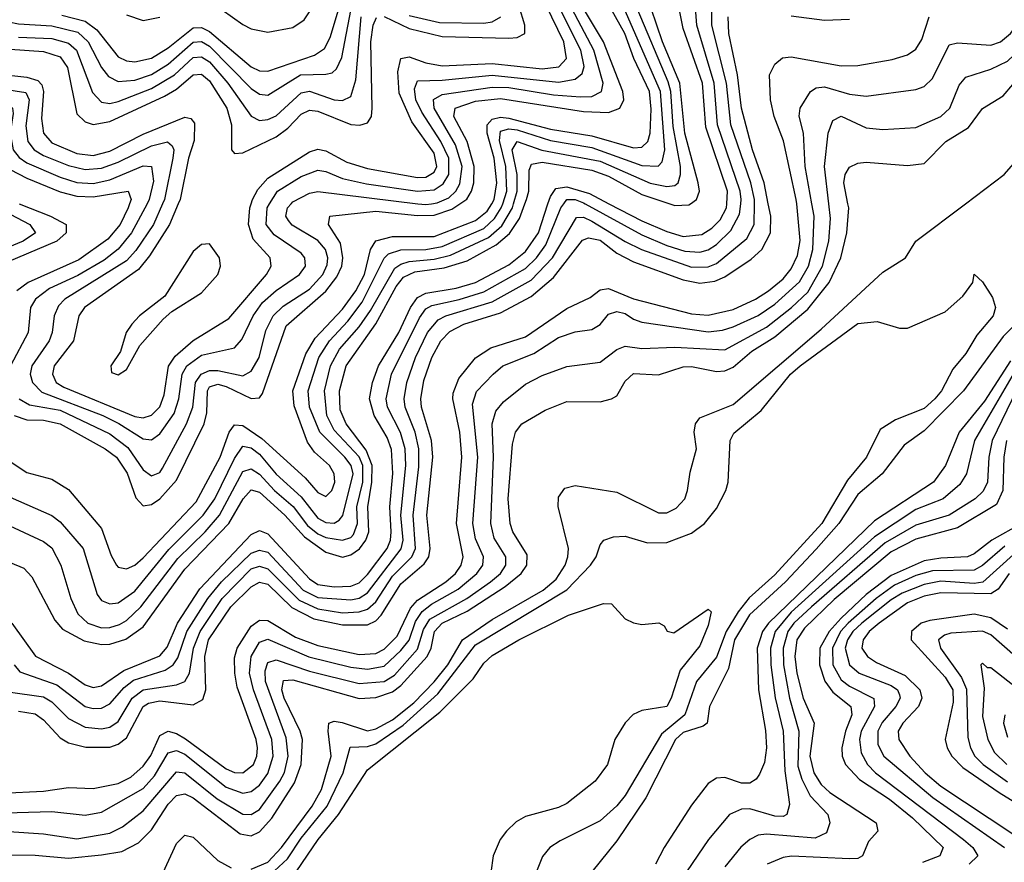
# Model space of a CAD drawing. Header units: inches. Extents: x 501365 to 657855, y 482276 to 547543.
# Tile 421 of 656: x 560273 to 562643, y 528415 to 530443. Entities that reach past the tile are written whole.
import ezdxf

# ---------------------------------------------------------------- set-up
doc = ezdxf.new("R2010")
doc.units = ezdxf.units.IN
doc.header["$MEASUREMENT"] = 0
doc.layers.add('A5562', color=7, linetype='Continuous')
doc.layers.add('A5563', color=7, linetype='Continuous')

msp = doc.modelspace()

# ---------------------------------------------------------------- linework, layer by layer
at = {"layer": 'A5562', "color": 5}
for points, elevation in [([(560183.9, 530000), (560193.9, 529993.9), (560250, 529974.5), (560297.5, 529950), (560311.2, 529930), (560281.5, 529910), (560174, 529866), (560138.7, 529841.3), (560120.5, 529810), (560108.8, 529750), (560089.6, 529710.4), (560070, 529697.3), (560010, 529701.4), (560000, 529698.5)], 2660), ([(560150, 528495.4), (560330, 528483.5), (560410, 528471.6), (560490, 528484.6), (560520.3, 528499.7), (560570, 528538.4), (560650, 528632.3), (560670, 528630.3), (560747.8, 528567.8), (560810, 528530.8), (560830, 528530.1), (560850, 528541.7), (560899.3, 528610), (560910, 528631.2), (560918.7, 528670), (560914.4, 528714.4), (560864.6, 528850), (560864, 528876), (560870, 528895.7), (560890, 528902.1), (560970, 528875.1), (561090, 528844.9), (561150, 528849.7), (561174.9, 528865.1), (561230, 528928.1), (561244.7, 528975.3), (561260.2, 528999.8), (561349.4, 529050), (561406.1, 529090), (561429.7, 529110), (561442.5, 529130), (561442.7, 529150), (561415.1, 529195.1), (561406.8, 529230), (561413.5, 529390), (561410.2, 529470), (561419, 529501), (561436.9, 529523.1), (561490, 529565.6), (561530, 529586.2), (561590, 529608.4), (561670, 529618.7), (561710, 529648.8), (561730, 529657.1), (561770, 529651.3), (561850, 529654.4), (561970, 529648.2), (562070, 529703.2), (562130.7, 529750), (562170, 529787.2), (562205, 529850), (562220.1, 529910), (562224.2, 529964.2), (562220.2, 530000)], 2440), ([(560170, 529169.3), (560282.8, 529122.8), (560301.8, 529101.8), (560357.3, 528997.3), (560375.6, 528975.6), (560428.2, 528948.2), (560470, 528939.2), (560490, 528940.1), (560528.4, 528951.6), (560570, 528981.2), (560670, 529120.6), (560776.5, 529230), (560810.5, 529289.5), (560830, 529311.4), (560850, 529306), (560910.6, 529250.6), (560958.3, 529198.3), (561010, 529161), (561050, 529149.6), (561070, 529154.6), (561090.4, 529169.6), (561106.2, 529190), (561112.9, 529210), (561111, 529270), (561120.7, 529330), (561121.1, 529370), (561106.9, 529406.9), (561058.7, 529470), (561044, 529504), (561042.4, 529550), (561058.5, 529610), (561130, 529710.6), (561179, 529801), (561196.9, 529823.1), (561223.8, 529836.2), (561294.1, 529845.9), (561350, 529862.7), (561419.3, 529900.7), (561451.4, 529928.6), (561475.6, 529964.4), (561489, 530000)], 2620), ([(560210, 528533), (560350, 528536.8), (560430, 528528.3), (560470, 528535.5), (560570, 528592.1), (560597.4, 528622.6), (560630, 528677.9), (560650, 528684.1), (560670, 528674.8), (560770, 528595.7), (560810, 528581.4), (560830, 528585.5), (560850, 528600.6), (560870, 528628.3), (560882.6, 528670), (560879.4, 528710), (560835.5, 528830), (560825.9, 528870), (560830, 528910), (560850, 528945), (560870, 528952.2), (560969.1, 528909.1), (561070, 528884.4), (561110, 528879.4), (561150, 528887.1), (561190, 528924.3), (561210, 528949.5), (561225.7, 528994.3), (561241.4, 529018.6), (561263.8, 529036.2), (561327.9, 529072.1), (561372.9, 529110), (561387.4, 529130), (561388.9, 529150), (561370, 529193.2), (561363.2, 529230), (561375.5, 529390), (561362.7, 529517.3), (561371.9, 529548.1), (561412.2, 529590), (561435.9, 529610), (561510, 529639.7), (561570, 529678.1), (561610, 529691.9), (561650, 529697), (561670, 529709.6), (561690, 529734.3), (561710, 529740.8), (561730, 529735.9), (561750, 529722.1), (561770, 529715), (561930, 529691.7), (561964.5, 529695.5), (561990, 529704), (562050, 529731.3), (562090, 529758), (562150, 529811.7), (562171.6, 529850), (562182.1, 529890), (562184.8, 529970), (562179.5, 530000)], 2460), ([(560271.6, 530000), (560347, 529970), (560384.4, 529950), (560384.3, 529930), (560362.1, 529910), (560219.7, 529850)], 2680), ([(560230, 528581.1), (560330, 528586), (560390, 528594.6), (560450, 528592.1), (560510, 528604.7), (560540.1, 528619.9), (560570, 528645.9), (560588.5, 528671.5), (560610, 528720.2), (560630, 528730.2), (560650, 528725), (560672.2, 528712.2), (560770, 528639.8), (560790, 528631.2), (560810, 528630.3), (560835.9, 528650), (560843.9, 528670), (560845.2, 528690), (560841.8, 528710), (560796.4, 528836.4), (560790.3, 528870), (560790, 528907.3), (560796, 528930), (560830, 528983.3), (560850, 528997.4), (560870, 528996.5), (560936.4, 528956.4), (560990, 528936.3), (561090, 528915.1), (561130, 528917.2), (561150, 528927.6), (561181.1, 528958.9), (561213.5, 529026.5), (561230, 529045.8), (561298.7, 529090), (561321.4, 529110), (561335.2, 529130), (561340.1, 529150), (561324.2, 529230), (561337.2, 529390), (561332.2, 529450), (561315.2, 529530), (561316, 529544), (561330, 529579.7), (561370, 529629.3), (561407.1, 529652.9), (561490, 529679.6), (561590, 529747.8), (561645.8, 529774.2), (561670, 529792.7), (561690, 529796.3), (561750, 529771), (561890, 529735), (561930, 529731.4), (561990, 529745.6), (562043.5, 529770), (562074.8, 529790), (562110, 529819.5), (562130, 529843.4), (562144.6, 529875.4), (562151.7, 529911.7), (562142.9, 530000)], 2480), ([(560230, 528432.6), (560310, 528431.9), (560390, 528425), (560470, 528432.3), (560518.9, 528441.1), (560558.4, 528461.6), (560590, 528493), (560630, 528554.9), (560650, 528575.7), (560670, 528579.9), (560690, 528569.6), (560803.2, 528483.2), (560830, 528478.5), (560850, 528488.2), (560879.4, 528520.6), (560934, 528606), (560950.1, 528650), (560953.3, 528710), (560948, 528730), (560909.2, 528810), (560903.9, 528830), (560908, 528852), (560930, 528854), (561090, 528809.1), (561130, 528811.3), (561170, 528825.1), (561190, 528840.2), (561253.6, 528910), (561263, 528930), (561271.4, 528970), (561290, 528990), (561350, 529019.1), (561441.5, 529078.5), (561480, 529110), (561493.6, 529130), (561494.6, 529154.6), (561459.8, 529210), (561453.7, 529230), (561448.5, 529290), (561459.1, 529420.9), (561466.5, 529450), (561481.6, 529470), (561537.3, 529502.7), (561590, 529524.1), (561670, 529523), (561697.6, 529530), (561710, 529537.7), (561730, 529572.8), (561750, 529591), (561810, 529588.1), (561870, 529607.4), (561890, 529607.8), (561950, 529596.5), (561970, 529597.6), (561990, 529606.5), (562035, 529645), (562090, 529679.9), (562170, 529746), (562221.2, 529810), (562249.2, 529870), (562264, 529930), (562268.3, 529990), (562266.4, 530000)], 2420), ([(560230, 529302.6), (560349.8, 529249.8), (560370, 529234.4), (560425.3, 529170), (560459, 529059), (560470, 529044.7), (560490, 529036.6), (560510, 529039.3), (560550, 529067.5), (560632, 529168), (560714.2, 529250), (560742.4, 529290), (560790, 529386.5), (560810, 529416.3), (560830, 529412.8), (560850, 529397.1), (560890, 529348.7), (560950, 529294.8), (560990, 529243.2), (561010, 529232.5), (561030, 529231.3), (561041.7, 529238.3), (561050.3, 529249.7), (561075.2, 529350), (561070.9, 529370), (561055.6, 529390), (560995.5, 529450), (560970.5, 529510), (560967.5, 529550), (560992.8, 529630), (561018.6, 529670), (561062.7, 529717.3), (561097.2, 529762.8), (561150, 529868.7), (561160.8, 529879.2), (561190, 529889.2), (561250, 529889.9), (561290, 529897.1), (561390, 529940.7), (561415.7, 529964.3), (561432, 529990), (561435.3, 530000)], 2660), ([(560237.1, 529230), (560330, 529187.2), (560350, 529171.7), (560372.1, 529130), (560396.1, 529050), (560412.6, 529012.6), (560436.9, 528990), (560470, 528979.5), (560490, 528979.9), (560512.8, 528987.2), (560530, 528997.1), (560564.5, 529030), (560653.7, 529146.3), (560719.6, 529210), (560753.4, 529250), (560810, 529355.2), (560830, 529361.6), (560850, 529349.2), (560886, 529310), (560931.1, 529271.1), (560965.8, 529225.8), (560990, 529205.5), (561010, 529196.5), (561050, 529190), (561070, 529196.5), (561076.5, 529203.5), (561086, 529230), (561084.2, 529270), (561098.7, 529330), (561098.8, 529370), (561090, 529390.7), (561030, 529455.3), (561011.9, 529490), (561006.6, 529550), (561020.9, 529610), (561042.8, 529650), (561090, 529704), (561117.2, 529742.8), (561175.5, 529844.5), (561190, 529854.9), (561210, 529861.3), (561270, 529866.5), (561310, 529875.9), (561401.3, 529918.7), (561433.2, 529946.8), (561458.8, 529990), (561461.7, 530000)], 2640), ([(560244.7, 528824.7), (560330, 528812.7), (560350, 528800.6), (560390, 528760.8), (560430, 528740.2), (560470, 528735.7), (560490, 528740.3), (560510, 528753.7), (560543.8, 528810), (560569.6, 528830), (560650, 528841.7), (560670.2, 528849.8), (560681.3, 528870), (560691, 528930), (560707.1, 528970), (560759.9, 529050), (560830, 529120.9), (560850, 529127.2), (560870, 529121.5), (560945.4, 529045.4), (560990, 529025.2), (561050, 529015.5), (561090, 529017.3), (561110, 529023.7), (561130, 529041.9), (561170, 529103.3), (561216.6, 529150), (561225.7, 529170), (561219.7, 529250), (561233.1, 529366.9), (561233.4, 529410), (561224.8, 529450), (561200.2, 529510), (561198.4, 529530), (561204.8, 529570), (561225.6, 529630), (561254.4, 529690), (561279.7, 529720.3), (561298.3, 529730), (561410, 529764.1), (561504, 529816), (561555.1, 529870), (561613, 529967), (561630, 529967.6), (561650, 529958.1), (561730, 529908.7), (561769.8, 529889.8), (561890, 529847.4), (561930, 529847.9), (561950, 529856.1), (562023.3, 529916.7), (562040.9, 529950), (562041.1, 530000)], 2540), ([(560250, 529379.5), (560290, 529353.4), (560350, 529336.9), (560390, 529312.2), (560470, 529218.6), (560492.9, 529152.9), (560505.5, 529130), (560510, 529125), (560530, 529121.5), (560550, 529130.1), (560570, 529147.7), (560697.7, 529282.3), (560755.7, 529390), (560776.9, 529450), (560790, 529467.7), (560810, 529466.5), (560855.2, 529435.2), (560960, 529340), (560990, 529304.5), (561010, 529294.9), (561024.1, 529310), (561031.2, 529330), (561029.9, 529350), (561018.2, 529370), (560982.3, 529402.3), (560965.9, 529425.9), (560933.4, 529513.4), (560930.1, 529550), (560961.7, 529638.3), (560983.6, 529676.4), (561050, 529746.5), (561081.8, 529790), (561102.5, 529830), (561117.5, 529890), (561129.7, 529910.3), (561170, 529921.3), (561270, 529921.2), (561370, 529959.4), (561398.2, 529981.8), (561409.1, 530000)], 2680), ([(560579.4, 530000), (560542.2, 529930), (560510, 529890.9), (560476, 529864), (560413, 529827), (560344.4, 529795.6), (560311.1, 529770), (560298.9, 529750), (560293.2, 529690), (560251, 529610)], 2740), ([(560254.1, 528990), (560311.2, 528911.2), (560390.2, 528870.2), (560430, 528841.7), (560450, 528835.6), (560470, 528839.3), (560523.6, 528876.4), (560610, 528912), (560627.4, 528932.6), (560652.9, 528990), (560706.6, 529073.4), (560830, 529204.1), (560850, 529213.8), (560870, 529205.6), (560970, 529097), (560990, 529083.7), (561030, 529077.9), (561070, 529079.2), (561090, 529087.2), (561110, 529107.2), (561157, 529170), (561165.3, 529190), (561166.7, 529210), (561163.3, 529270), (561170.7, 529350.7), (561168, 529408), (561157.4, 529437.4), (561125.8, 529490), (561115, 529530), (561121.7, 529570), (561136.3, 529610), (561185.4, 529690), (561213.1, 529750), (561230, 529774.4), (561250, 529784.9), (561323, 529797), (561370, 529810.6), (561450, 529853.3), (561490, 529884.8), (561521.6, 529930), (561544.3, 530000)], 2580), ([(560259.6, 529490), (560290, 529479.5), (560330, 529478.9), (560370, 529470.2), (560478.5, 529410), (560505.6, 529390), (560531.2, 529351.2), (560552.4, 529292.4), (560570, 529272.5), (560590, 529276.2), (560610, 529289.8), (560650, 529334.5), (560717, 529470), (560723.4, 529496.6), (560724.5, 529550), (560730, 529559.1), (560750, 529565.9), (560770, 529560.4), (560830, 529530.9), (560850, 529532.8), (560856.8, 529543.2), (560914.3, 529705.7), (561010, 529789.4), (561036, 529824), (561047.8, 529850), (561050.4, 529870), (561045, 529905), (561016, 529950), (561018.9, 529970), (561130, 529982.4), (561230, 529971.4), (561270, 529972.7), (561313.1, 529986.9), (561332.1, 530000)], 2720), ([(560259.7, 528890), (560273.1, 528873.1), (560361.8, 528841.8), (560430, 528790), (560450, 528784.9), (560470, 528785.9), (560490, 528796.4), (560524.6, 528835.4), (560546.7, 528853.3), (560622.9, 528877.1), (560641.8, 528890), (560653.1, 528906.9), (560675, 528970), (560725.4, 529050), (560758.5, 529090), (560830, 529158.7), (560850, 529166.1), (560870, 529161.4), (560954.9, 529070), (560990, 529051.9), (561070, 529046.3), (561090, 529050.4), (561110, 529063.6), (561190.7, 529169.3), (561196.1, 529190), (561189.8, 529250), (561202, 529370), (561200.8, 529410), (561189.1, 529449.1), (561158, 529510), (561155, 529530), (561168, 529590), (561234.8, 529725.2), (561250, 529746.9), (561264.8, 529755.2), (561330.8, 529769.2), (561390, 529788), (561490, 529844.1), (561517, 529870), (561539.2, 529900.8), (561575.2, 529990), (561582.4, 530000)], 2560), ([(560537.4, 530000), (560534.2, 529990), (560514.7, 529950), (560485, 529915), (560415.1, 529864.9), (560293.3, 529810), (560265.5, 529790)], 2720), ([(560270, 528778.9), (560310, 528771.8), (560330, 528757.9), (560370, 528714.6), (560390, 528702.5), (560431.7, 528691.7), (560490, 528691.7), (560510, 528699.3), (560530, 528714.7), (560570, 528790), (560582.5, 528797.5), (560610, 528803.3), (560690, 528793.9), (560713.3, 528806.7), (560721, 528830), (560718.3, 528910), (560727.3, 528950), (560781, 529030), (560830, 529077.7), (560850, 529088.9), (560870, 529084.2), (560927.8, 529027.8), (560980.8, 529000.8), (561050, 528986.1), (561110, 528986.5), (561130, 528996.3), (561142.6, 529010), (561190, 529084.8), (561246.6, 529133.4), (561257.4, 529150), (561260.7, 529170), (561252.7, 529250), (561267, 529390), (561264, 529430), (561240.2, 529510), (561238.5, 529530), (561245.9, 529574.1), (561264.5, 529630), (561286.4, 529670), (561307.7, 529692.3), (561341.9, 529710), (561430, 529737.3), (561503.6, 529776.4), (561557.9, 529822.1), (561627.8, 529912.2), (561642.1, 529917.9), (561670, 529912.6), (561710, 529881.1), (561750, 529859.8), (561870, 529816.5), (561910, 529808.5), (561946.3, 529813.7), (561970, 529824.3), (562033.6, 529866.4), (562059.2, 529890), (562079.6, 529930), (562080.4, 529970), (562074.5, 530000)], 2520), ([(560271.9, 529530), (560296, 529516), (560370, 529503), (560490, 529446.3), (560533.1, 529413.1), (560570, 529359.6), (560590, 529344.7), (560610, 529353.2), (560616.8, 529363.2), (560674.6, 529470), (560689.6, 529510), (560695.8, 529570), (560709.2, 529590), (560730, 529598.6), (560750, 529598.8), (560810, 529586.1), (560830, 529596.7), (560849.2, 529630), (560865.4, 529694.6), (560882.5, 529730), (560906.9, 529753.1), (560970, 529794.7), (561002.5, 529830), (561012.7, 529852.7), (561014.5, 529870), (561009.2, 529890), (560990, 529911.5), (560928.7, 529948.7), (560919.9, 529959.9), (560913.5, 529970), (560917.6, 529990), (560926.3, 530000)], 2740), ([(560616.7, 530000), (560594.5, 529950), (560552.4, 529887.6), (560530, 529862.8), (560381.6, 529770), (560366, 529754), (560355.4, 529730), (560351.2, 529690), (560343.6, 529670), (560301.9, 529610), (560298.1, 529590), (560303.6, 529570), (560326.4, 529546.4), (560472.7, 529490), (560511.3, 529471.3), (560570, 529433.8), (560590, 529431.7), (560610, 529446.4), (560644.8, 529495.2), (560655.9, 529530), (560664.2, 529590), (560675.2, 529610), (560710, 529635.2), (560790, 529652.8), (560807.1, 529672.9), (560834.8, 529730), (560857.5, 529762.5), (560890, 529791.4), (560946.3, 529830), (560960.3, 529850), (560959.3, 529870), (560950, 529881.1), (560885.2, 529925.2), (560866, 529950), (560868.1, 529990), (560874.3, 530000)], 2760), ([(560654.5, 530000), (560633.7, 529950), (560585.6, 529874.4), (560558.7, 529841.3), (560428.8, 529750), (560415.5, 529730), (560401.9, 529670), (560355.9, 529610), (560351.6, 529590), (560360.5, 529570), (560378.8, 529558.8), (560550, 529488), (560570, 529484.4), (560590, 529490.9), (560610, 529511.5), (560620.3, 529539.7), (560631.3, 529608.7), (560647, 529633), (560690, 529671), (560776, 529724), (560866.5, 529830), (560878, 529850), (560876, 529870), (560834.8, 529914.8), (560823.7, 529950), (560826.7, 529990), (560829.8, 530000)], 2780), ([(560830, 528397.9), (560870, 528415.2), (560902.9, 528450), (560976.4, 528550), (560998.9, 528590), (561022.8, 528670), (561015.1, 528730), (561017.2, 528750), (561030, 528754.6), (561048.8, 528751.2), (561110, 528731.2), (561130, 528735.9), (561170, 528757.3), (561221.2, 528798.8), (561270.5, 528849.5), (561303.6, 528890), (561338.7, 528950), (561410, 528998.8), (561533, 529070), (561563.9, 529096.1), (561585.5, 529130), (561592.3, 529150), (561593.4, 529170), (561568.6, 529271.4), (561570, 529293.4), (561584.5, 529315.5), (561610, 529321.8), (561710, 529305.6), (561810, 529256.1), (561830, 529256.1), (561853.1, 529266.9), (561873.5, 529290), (561880.5, 529310), (561886.5, 529353.5), (561901.6, 529410), (561896.1, 529450), (561899.3, 529470), (561910, 529484.6), (561990, 529516.7), (562201.7, 529698.3), (562350, 529835.1), (562405.1, 529870), (562429.8, 529910), (562549.4, 530000)], 2380), ([(561231.4, 530000), (561250, 529997.8), (561264.1, 530000)], 2740), ([(561633.5, 530000), (561770, 529925.3), (561830, 529899.4), (561873.8, 529886.2), (561910, 529883.3), (561930, 529889), (561950, 529902), (561984.1, 529935.9), (562005.5, 529974.5), (562008.4, 530000)], 2560), ([(561691.1, 530000), (561770, 529958.7), (561830, 529932.9), (561870, 529921.2), (561914.4, 529925.6), (561938.8, 529941.2), (561958.4, 529961.6), (561974, 529990), (561974.6, 530000)], 2580), ([(561837.5, 530000), (561850, 529995.8), (561883, 529997), (561887.4, 530000)], 2620), ([(560875.5, 528384.5), (560917, 528423), (560950, 528473.1), (561012.8, 528550), (561051.5, 528630), (561068.2, 528691.8), (561110, 528693.3), (561130, 528700.2), (561195.5, 528744.5), (561279.4, 528820.6), (561370, 528938.1), (561589.4, 529070.6), (561646.5, 529130), (561660.7, 529150), (561670, 529179.3), (561678.7, 529190), (561702, 529198), (561730, 529199.8), (561783.8, 529183.8), (561830, 529184.7), (561890, 529206.8), (561921.3, 529230), (561950, 529266.3), (561972.7, 529310), (561978.3, 529330), (561983.2, 529430), (561991.9, 529448.1), (562057.5, 529502.5), (562128.2, 529590), (562151.6, 529610), (562290, 529711.8), (562336.7, 529716.7), (562390, 529700.4), (562410, 529700.3), (562500, 529740), (562542.9, 529777.1), (562567, 529810), (562570, 529830.7), (562590, 529812), (562614.6, 529774.6), (562621.3, 529750), (562615.5, 529730), (562576.6, 529683.4), (562550, 529639.2), (562518.5, 529601.5), (562491.7, 529550), (562475.8, 529530), (562450, 529507), (562380.4, 529479.6), (562343.7, 529456.3), (562311.2, 529390), (562265.6, 529334.4), (562203.1, 529230), (562090, 529107), (562028.8, 529051.2), (562002.2, 529017.8), (561972.8, 528970), (561950, 528908.7), (561901.7, 528850), (561873.4, 528770), (561817.2, 528722.8), (561730, 528575.7), (561710, 528550.8), (561670, 528514.8), (561573.3, 528466.7), (561548.4, 528450), (561531.4, 528428.6), (561492, 528330)], 2360), ([(562730, 529771.7), (562639.8, 529680.2), (562544.2, 529550), (562450, 529453.6), (562401.5, 529418.5), (562348.3, 529350), (562290, 529300.4), (562244.3, 529230), (562190, 529168.1), (562116.3, 529090), (562029.7, 529010.3), (561993.5, 528950), (561978.8, 528881.2), (561933.4, 528790), (561927.7, 528750), (561917.6, 528742.4), (561870, 528726.8), (561851.1, 528710), (561779.7, 528570), (561710, 528466.4), (561650, 528391.9)], 2380), ([(562657.9, 529622.1), (562595.3, 529524.7), (562534.2, 529450), (562500.9, 529370), (562472.3, 529330), (562330, 529237), (562074.8, 528990), (562060.5, 528970), (562047.6, 528930), (562051.2, 528830), (562067.9, 528732.1), (562070.5, 528690), (562065.4, 528654.6), (562053.4, 528626.6), (562045.1, 528614.9), (562030, 528605.6), (562010, 528605.5), (561970, 528618.6), (561950, 528616.9), (561930, 528604.3), (561890, 528552.6), (561824, 528450), (561803, 528410)], 2420), ([(562666.5, 529593.5), (562571.2, 529430), (562551.9, 529350), (562536, 529324), (562495.1, 529290), (562430, 529264.3), (562330, 529198.3), (562130, 529016.5), (562090.9, 528970), (562080.1, 528930), (562081.1, 528890), (562090.9, 528810.9), (562110.2, 528730), (562114.7, 528634.7), (562125.8, 528554.2), (562119.3, 528530), (562110, 528525.1), (562090, 528525.9), (562030, 528543.5), (562010, 528543), (561981.6, 528530), (561930.6, 528469.4), (561865.5, 528374.5)], 2440), ([(562684, 529576), (562613.1, 529430), (562605.6, 529390), (562602.5, 529330), (562592.1, 529307.9), (562572.3, 529290), (562510, 529250.4), (562430, 529226.1), (562356.3, 529183.7), (562178.8, 529030), (562136.2, 528990), (562121.3, 528970), (562110.5, 528930), (562111, 528890), (562125.5, 528810), (562148.2, 528730), (562146, 528646), (562155.2, 528615.2), (562175.1, 528575.1), (562217.6, 528530), (562222.9, 528510), (562214.3, 528485.7), (562187.5, 528472.5), (562070, 528482.6), (562050, 528479.9), (562030.1, 528469.9), (562008.8, 528451.2), (561970, 528403.8)], 2460), ([(562648.3, 529430), (562641.8, 529390), (562639.1, 529310), (562623.8, 529276.2), (562530, 529220), (562430, 529192.2), (562370, 529162), (562232.8, 529047.2), (562161.8, 528978.2), (562143.6, 528950), (562138.4, 528910), (562143.2, 528870), (562158.4, 528810), (562185, 528750), (562174.9, 528670), (562183.9, 528630), (562202.2, 528602.2), (562222.8, 528582.8), (562334.5, 528510), (562338.3, 528490), (562315.5, 528464.5), (562301.2, 528430), (562290, 528424.2), (562270, 528422.8), (562130.7, 528429.3), (562110, 528426.1), (562071.9, 528410)], 2480), ([(562684.2, 529230), (562612.3, 529190), (562570, 529157), (562553.9, 529150), (562490, 529146.9), (562450, 529140), (562370, 529105.4), (562310, 529059.3), (562250, 529002.5), (562221, 528970), (562198.9, 528930), (562198.2, 528890), (562210.5, 528850.5), (562230, 528824.3), (562273.3, 528790), (562276, 528770), (562260.1, 528730), (562251.3, 528690), (562252.8, 528670), (562260.7, 528650), (562294.1, 528614.1), (562366.6, 528566.6), (562422, 528522), (562495.4, 528450), (562487.1, 528430), (562445.9, 528414.1)], 2520), ([(562644.3, 529175.7), (562590, 529129.3), (562570, 529117.6), (562470, 529116.5), (562430, 529105.4), (562378.2, 529081.8), (562334.1, 529050), (562266.6, 528990), (562248.4, 528970), (562229, 528930), (562229.7, 528890), (562250, 528853.9), (562270, 528838.7), (562328.9, 528808.9), (562330.6, 528790), (562297.9, 528730), (562293.8, 528710), (562298.3, 528678.3), (562313, 528650), (562332.8, 528630), (562544.8, 528470), (562566.6, 528450), (562579.1, 528430), (562558, 528410)], 2540), ([(562664.5, 529155.5), (562591, 529089), (562570, 529085.8), (562490, 529091.8), (562450, 529083.8), (562397.2, 529062.8), (562370, 529046.4), (562299.8, 528990), (562278.2, 528970), (562265.1, 528950), (562259.8, 528930), (562270.1, 528890), (562293.3, 528870), (562370, 528840.5), (562385.7, 528830), (562390, 528818.2), (562392.3, 528810), (562381.9, 528790), (562349, 528751), (562338.3, 528730), (562338.6, 528698.6), (562352.9, 528670), (562470.4, 528570.4), (562643.2, 528450)], 2560), ([(562654.2, 529110), (562627.8, 529072.2), (562610, 529060.8), (562490, 529063.7), (562450, 529055.1), (562410, 529039.4), (562341.5, 528990), (562317.7, 528970), (562302.8, 528950), (562299.9, 528930), (562313.1, 528910), (562335.3, 528895.3), (562404.4, 528864.4), (562439.2, 528830), (562444, 528810), (562436, 528790), (562398.2, 528750), (562387.5, 528730), (562388.5, 528710), (562415.1, 528670), (562452.1, 528630), (562490, 528597.6), (562663.1, 528483.1)], 2580), ([(560926, 528374), (560990.8, 528470), (561040.5, 528530), (561110, 528637.4), (561283.7, 528776.3), (561364, 528856), (561390, 528893.8), (561410, 528912.3), (561474, 528950), (561593.6, 529010), (561677.6, 529037.6), (561697.1, 529037.1), (561730, 529001), (561750, 528990.8), (561770, 528986.8), (561810.9, 528990.9), (561823.6, 528983.6), (561831.3, 528971.3), (561847.1, 528967.1), (561930, 529024), (561937.3, 529017.3), (561930, 528985.1), (561910, 528935.5), (561862.8, 528877.2), (561841.1, 528810), (561830.1, 528790), (561770, 528780.5), (561749.6, 528770.4), (561730, 528750.8), (561705.4, 528710), (561687.6, 528650), (561657.7, 528610), (561590, 528556.2), (561570, 528546.3), (561490, 528525.1), (561468, 528512), (561444.3, 528490), (561429.6, 528470), (561412.7, 528430), (561406.8, 528390)], 2340), ([(562650, 528975.9), (562610, 529002.8), (562570, 529012.1), (562463.1, 528996.9), (562442.6, 528990), (562419.5, 528970), (562418.4, 528950), (562500.7, 528860.7), (562519, 528830), (562519.8, 528800.2), (562500.7, 528710), (562504.9, 528690), (562516, 528670), (562542.8, 528642.8), (562630, 528582.8), (562710, 528534)], 2620), ([(562670, 528909.9), (562610, 528962.6), (562590, 528971.3), (562513.8, 528966.2), (562498.7, 528961.3), (562484.6, 528950), (562489, 528930), (562539.4, 528859.4), (562551.8, 528831.8), (562555, 528715), (562561, 528690), (562572, 528670), (562592.1, 528650), (562650, 528608.1)], 2640), ([(562670, 528836.3), (562610, 528882.6), (562602.5, 528882.5), (562590, 528893.8), (562586, 528890), (562594.1, 528834.1), (562590, 528765.3), (562602.9, 528710), (562618.7, 528678.7), (562648.6, 528650)], 2660), ([(562643.8, 528770), (562641, 528750), (562650, 528716.3)], 2680), ([(560618.5, 528390), (560650, 528460.3), (560670, 528480.2), (560690, 528475.4), (560750, 528419.3), (560781.8, 528401.8)], 2380)]:
    msp.add_lwpolyline(points, dxfattribs=dict(at, elevation=elevation))
at = {"layer": 'A5562', "color": 5, "elevation": 2820}
msp.add_lwpolyline([(560730, 529903.8), (560710, 529901.6), (560690, 529884.9), (560622.3, 529777.7), (560561.4, 529730), (560542.7, 529710), (560529.2, 529690), (560515.3, 529644.7), (560492.1, 529610), (560494.1, 529594.1), (560510, 529588), (560530, 529601.3), (560561.6, 529658.4), (560618.1, 529721.9), (560639.2, 529740.8), (560710, 529785.8), (560750, 529829.6), (560755.8, 529850), (560753.9, 529870)], close=True, dxfattribs=at)
at = {"layer": 'A5563', "color": 5}
for points, elevation in [([(562008.4, 530000), (562009.5, 530010), (562006.9, 530030), (561952.5, 530190), (561944.4, 530290), (561902.2, 530430), (561892.3, 530567.7)], 2560), ([(560374.2, 530454.2), (560430, 530439.6), (560458.3, 530418.3), (560510, 530353.9), (560530, 530344.3), (560550, 530341.5), (560590, 530350.3), (560630, 530375.3), (560690, 530423.6), (560710, 530424.4), (560730, 530414.9), (560830, 530329.6), (560850, 530320.2), (560870, 530318.8), (560982.6, 530357.4), (561006.5, 530373.5), (561020, 530400), (561052.4, 530507.6)], 2880), ([(560710, 530502.5), (560810, 530431.6), (560830, 530420.7), (560870, 530413), (560930, 530424.4), (560957.1, 530442.9), (560973.6, 530466.4)], 2920), ([(562041.1, 530000), (562041.1, 530010), (562032.7, 530050), (561984.8, 530190), (561973.9, 530290), (561938.9, 530430), (561937.8, 530502.2)], 2540), ([(562220.2, 530000), (562210, 530090), (562218.8, 530170), (562230, 530200.1), (562250, 530210.5), (562310, 530182.9), (562350, 530178.7), (562430, 530183.9), (562490, 530209.7), (562511.7, 530230), (562534.4, 530285.6), (562550, 530305), (562610, 530324), (562650, 530343), (562730, 530418.8), (562777.4, 530442.6), (562815.4, 530504.6)], 2440), ([(560181.3, 530461.3), (560222.9, 530442.9), (560270, 530432.7), (560350, 530428.1), (560413, 530413), (560437.8, 530390), (560470, 530328), (560486.4, 530306.4), (560510, 530294.6), (560550, 530297.7), (560590, 530311.4), (560630, 530335.6), (560690, 530389.3), (560710, 530390.5), (560730, 530379.4), (560830, 530277.6), (560850, 530264.1), (560870, 530261.4), (560948.4, 530310), (561010, 530312.1), (561024.6, 530315.4), (561035.6, 530324.4), (561047.9, 530352.1), (561073.9, 530486.1)], 2860), ([(560829.8, 530000), (560832.8, 530010), (560845.6, 530034.4), (560870, 530061.7), (560970, 530124.8), (560990, 530131), (561010, 530127.3), (561060.2, 530100.2), (561110, 530084.5), (561230, 530063.4), (561250, 530064.3), (561270, 530075.6), (561276.6, 530090), (561270, 530121.8), (561216.9, 530196.9), (561186.1, 530266.1), (561182.7, 530317.3), (561190.5, 530349.5), (561210, 530353.7), (561250, 530339.2), (561290, 530331.9), (561410, 530337.9), (561530, 530325), (561570.1, 530329.9), (561588.8, 530350), (561582.4, 530390), (561539.1, 530479.1)], 2780), ([(561150, 530450.6), (561210, 530421.6), (561290, 530402.9), (561450, 530398.6), (561470, 530400.5), (561488.3, 530410), (561489, 530430), (561475, 530475)], 2820), ([(560530, 530454.4), (560570, 530440.8), (560610, 530448.7)], 2920), ([(560874.3, 530000), (560893.1, 530030), (560950, 530065.3), (560990, 530080.7), (561010, 530077.5), (561050, 530060.9), (561107.9, 530047.9), (561230, 530030.5), (561270, 530033.2), (561292.4, 530047.6), (561305.5, 530070), (561305.6, 530110), (561286.5, 530150), (561240.4, 530220.4), (561226.6, 530250), (561223.1, 530276.9), (561230, 530295.6), (561290, 530297.2), (561410, 530309.3), (561570, 530292.4), (561610, 530300), (561626.9, 530313.1), (561631.6, 530330), (561623.7, 530370), (561572.6, 530470)], 2760), ([(561210, 530452.9), (561283.5, 530436.5), (561390, 530434.5), (561410, 530437.5), (561430.5, 530449.5)], 2840), ([(561264.1, 530000), (561277.8, 530002.2), (561305.5, 530014.5), (561322.3, 530030), (561331.9, 530048.1), (561337.4, 530090), (561321.9, 530141.9), (561270.6, 530230), (561268.8, 530251.2), (561290, 530262.7), (561410, 530280.7), (561450, 530279.8), (561557.6, 530262.4), (561622.7, 530257.3), (561650, 530258.3), (561673.5, 530270), (561676.9, 530290), (561654.9, 530370), (561601.5, 530470)], 2740), ([(561332.1, 530000), (561348.7, 530011.3), (561360.5, 530030), (561366.2, 530050), (561366.4, 530090), (561349.9, 530149.9), (561317.8, 530210), (561320.8, 530230), (561370, 530246.7), (561430, 530253.7), (561630, 530221.7), (561690, 530219.9), (561717.6, 530230), (561727.1, 530250), (561724.8, 530270), (561677.7, 530390), (561630.1, 530470)], 2720), ([(561409.1, 530000), (561415, 530010), (561421.4, 530050), (561414.7, 530110), (561397.9, 530170), (561398, 530190), (561410, 530203.6), (561430, 530208.2), (561450, 530205.7), (561550, 530179.4), (561650, 530163.1), (561750, 530134.7), (561770, 530135.8), (561784.9, 530150), (561790, 530170), (561792.6, 530227.4), (561789, 530270), (561750.7, 530350), (561729.6, 530409.6), (561695.6, 530470)], 2680), ([(561435.3, 530000), (561445.2, 530030), (561442.6, 530090), (561427.4, 530152.6), (561430, 530174.3), (561450, 530180.4), (561470, 530177.5), (561550, 530152.1), (561650, 530135.4), (561770, 530091.8), (561809.9, 530090.1), (561819.4, 530100.6), (561825.5, 530130), (561814.9, 530270), (561727.9, 530470)], 2660), ([(561461.7, 530000), (561470.4, 530030), (561470.2, 530070.2), (561458.2, 530130), (561470, 530149.7), (561529.3, 530129.3), (561670, 530102.1), (561790.2, 530049.8), (561830, 530041.7), (561850, 530043.9), (561857.5, 530050), (561863.5, 530070), (561862.9, 530090), (561845.9, 530185.9), (561840.1, 530270), (561833.8, 530293.8), (561759.2, 530470)], 2640), ([(561887.4, 530000), (561901.7, 530010), (561908.8, 530030), (561906.2, 530050), (561873.9, 530170), (561861.6, 530290), (561820, 530390), (561792.5, 530470)], 2620), ([(561974.6, 530000), (561976.3, 530030), (561924.6, 530184.6), (561915.9, 530290), (561870, 530422), (561860.2, 530470)], 2580), ([(562130, 530452.4), (562210, 530441.8), (562270, 530444.3)], 2520), ([(562179.5, 530000), (562163.5, 530090), (562159.7, 530170), (562149.1, 530210.9), (562151, 530230), (562175.9, 530270), (562190, 530278.9), (562210, 530281.7), (562270, 530263.7), (562310, 530258.7), (562430, 530275.2), (562450, 530282.4), (562470, 530301.2), (562510, 530382.2), (562530, 530387.1), (562610, 530381.9), (562633.6, 530390), (562657.5, 530410), (562697.8, 530462.2)], 2460), ([(562266.4, 530000), (562256.6, 530050), (562259.9, 530070), (562270, 530088.2), (562290, 530098), (562310, 530100.1), (562410, 530092.4), (562450, 530096.8), (562501.9, 530150), (562556.8, 530183.2), (562590, 530228.9), (562640.1, 530259.9), (562710, 530341.5), (562737.4, 530362.6), (562790.8, 530390), (562811.2, 530408.8), (562843.9, 530456.1)], 2420), ([(560250, 530372.2), (560330, 530366.8), (560370, 530353.6), (560388.1, 530328.1), (560410, 530216.8), (560430, 530196.8), (560450, 530190.8), (560490, 530198.3), (560621.2, 530258.8), (560650, 530275.5), (560690, 530310), (560710, 530311.8), (560730, 530295.9), (560771.7, 530230), (560782.3, 530190), (560782.9, 530130), (560790, 530121.1), (560810, 530122.9), (560890, 530161.2), (560918.5, 530181.6), (560950, 530215.7), (560970, 530225.2), (560990, 530222.5), (561070, 530190.9), (561091.1, 530188.9), (561110, 530194.6), (561119.6, 530210), (561121, 530230), (561117.9, 530390), (561123.2, 530430), (561131.6, 530448.4)], 2820), ([(560270, 530401.3), (560350, 530397.4), (560390, 530386.2), (560409.6, 530369.6), (560448.1, 530268.1), (560470, 530244.1), (560490, 530241.4), (560510, 530246), (560590, 530277.1), (560645.7, 530310), (560690, 530352), (560710, 530353.8), (560730, 530341.3), (560773.4, 530290), (560830, 530210.9), (560850, 530200.6), (560870, 530202.6), (560890, 530211.8), (560950, 530267.2), (560970.6, 530270.6), (561030, 530250.1), (561050, 530248.3), (561070, 530258.2), (561082.1, 530297.9), (561094.4, 530450)], 2840), ([(562074.5, 530000), (562064.8, 530050), (562036.9, 530130), (562010, 530230), (562000.5, 530310), (561979.8, 530410), (561978.2, 530450)], 2520), ([(562142.9, 530000), (562142, 530010), (562111.1, 530151.1), (562089, 530210), (562079.6, 530250), (562077.8, 530310), (562090, 530335.9), (562109.1, 530350.9), (562130, 530353.5), (562250, 530331.7), (562290, 530333.1), (562373.1, 530346.9), (562410, 530358.3), (562430, 530372.3), (562444.4, 530395.6), (562461.8, 530450)], 2480), ([(562549.4, 530000), (562642.4, 530070), (562739.2, 530180.8), (562790, 530259.8), (562810, 530283.1), (562890, 530354.8), (562958.1, 530381.9), (562968.7, 530390), (562982.2, 530410), (562992.3, 530450)], 2380), ([(560000, 530405.6), (560030, 530400.1), (560064.7, 530384.7), (560110, 530348.9), (560150, 530328.8), (560210, 530313.3), (560290, 530304.3), (560316.3, 530296.3), (560326, 530286), (560329.7, 530270), (560325.1, 530205.1), (560330, 530170), (560350, 530146.3), (560410, 530121.3), (560450, 530116.4), (560490, 530126.4), (560570, 530167.5), (560670, 530208.2), (560685, 530205), (560693.9, 530193.9), (560692.5, 530152.5), (560679.3, 530110), (560658.7, 530010), (560654.5, 530000)], 2780), ([(560000, 530374.5), (560010, 530373.9), (560050, 530356.4), (560090, 530323.4), (560130, 530301), (560210, 530279.5), (560287.4, 530267.4), (560295.9, 530250), (560287.4, 530187.4), (560292.2, 530150), (560308, 530130), (560330, 530115.8), (560390, 530091.8), (560430, 530082.3), (560470, 530086), (560510, 530099.8), (560590, 530139.5), (560628.9, 530148.9), (560639.7, 530139.7), (560643.6, 530130), (560641.4, 530110), (560621.1, 530010), (560616.7, 530000)], 2760), ([(560000, 530343.8), (560010, 530341.9), (560110, 530274.6), (560150, 530259.3), (560250, 530235.5), (560255.8, 530230), (560257.4, 530217.4), (560249.7, 530169.7), (560256.7, 530130), (560271.6, 530111.6), (560290, 530098.3), (560370, 530063.7), (560410, 530051.2), (560450, 530049.1), (560490, 530057.7), (560570, 530091.3), (560590.1, 530090), (560594.7, 530054.7), (560584.7, 530010), (560579.4, 530000)], 2740), ([(560000, 530313.2), (560010, 530308.7), (560064.7, 530264.7), (560110, 530239.5), (560208.6, 530210), (560217.5, 530190), (560209.2, 530150), (560211.4, 530131.4), (560221.6, 530110), (560250, 530082.5), (560290, 530061.4), (560370, 530028.7), (560410, 530017.9), (560450, 530016.5), (560533.7, 530030), (560540.7, 530010), (560537.4, 530000)], 2720), ([(561489, 530000), (561492.7, 530010), (561497.9, 530030), (561499.4, 530080.6), (561504.6, 530095.4), (561530, 530100.2), (561650, 530080.5), (561690, 530066.1), (561770, 530022.5), (561837.5, 530000)], 2620), ([(560926.3, 530000), (560930, 530004.3), (560970, 530025.6), (560990, 530029.2), (561231.4, 530000)], 2740), ([(561544.3, 530000), (561550, 530017.7), (561563.1, 530036.9), (561590, 530040.7), (561644.4, 530024.4), (561691.1, 530000)], 2580), ([(561582.4, 530000), (561589.6, 530010), (561610, 530009.9), (561630, 530001.9), (561633.5, 530000)], 2560)]:
    msp.add_lwpolyline(points, dxfattribs=dict(at, elevation=elevation))

doc.saveas('drawing.dxf')
